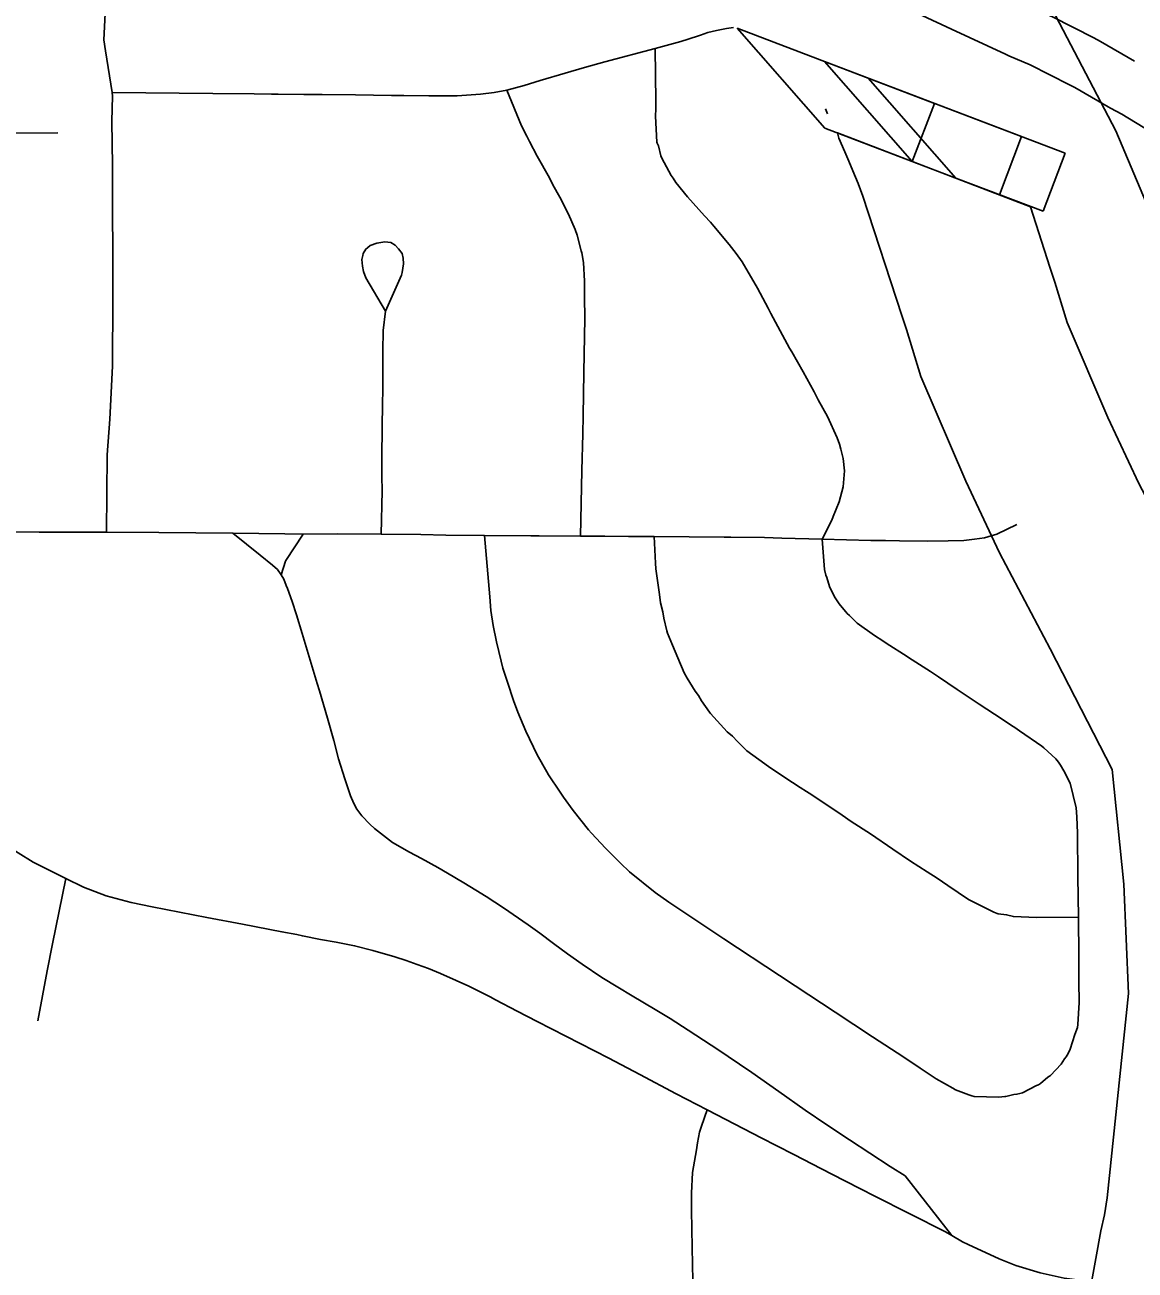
# Model space of a CAD drawing. Extents: x -19 to 366, y -4 to 359.
# Drawn here: x 154.4668 to 154.8046, y 193.6727 to 194.0516 of the extents above; entities that cross this region are included whole.
import ezdxf

# ---------------------------------------------------------------- set-up
doc = ezdxf.new("R2010")
doc.units = 0
for name, color, linetype in [('R_Contour Annot', 7, 'Continuous'), ('R_Exist Surface Annot', 7, 'Continuous'), ('R_Striping', 7, 'Continuous'), ('R_Water Annot', 7, 'Continuous'), ('R_Xsect Slope', 7, 'Continuous'), ('Sheet Fence', 7, 'Continuous')]:
    doc.layers.add(name, color=color, linetype=linetype)

msp = doc.modelspace()

# ---------------------------------------------------------------- linework, layer by layer
at = {"layer": 'R_Contour Annot'}
for p, q in [((154.71101, 194.02453), (154.71043, 194.02608)), ((154.77281, 193.99626), (154.71403, 194.01876)), ((154.77866, 193.97789), (154.77281, 193.99626)), ((154.73366, 193.96318), (154.73365, 193.96318)), ((154.79266, 193.67628), (154.79123, 193.66839))]:
    msp.add_line(p, q, dxfattribs=at)
for points in [[(154.71403, 194.01876), (154.71445, 194.01715), (154.71634, 194.01294), (154.71721, 194.01087), (154.71952, 194.00529), (154.72033, 194.00337), (154.7218, 193.99947), (154.73365, 193.96318)], [(154.84306, 193.68841), (154.85002, 193.7555), (154.8484, 193.79358), (154.84386, 193.83879), (154.82074, 193.88359), (154.80577, 193.91206), (154.79631, 193.93215), (154.78396, 193.96101), (154.78016, 193.97329), (154.77866, 193.97789)], [(154.73365, 193.96318), (154.73504, 193.95894), (154.73945, 193.94466), (154.75311, 193.91274), (154.76338, 193.89094), (154.77875, 193.86172), (154.79765, 193.82509), (154.80115, 193.7902), (154.80257, 193.75693), (154.79615, 193.69468)], [(154.79615, 193.69468), (154.79527, 193.68958), (154.79416, 193.68463), (154.79266, 193.67628)]]:
    msp.add_lwpolyline(points, dxfattribs=at)
at = {"layer": 'R_Exist Surface Annot'}
for p, q in [((154.76617, 194.04224), (154.76523, 194.04266)), ((154.79714, 194.02627), (154.79646, 194.02665))]:
    msp.add_line(p, q, dxfattribs=at)
for points in [[(154.76523, 194.04266), (154.74876, 194.05035), (154.7398, 194.05446), (154.7297, 194.05856), (154.71582, 194.06346)], [(154.77245, 194.05707), (154.77952, 194.05407), (154.7921, 194.04765), (154.79407, 194.04659), (154.80448, 194.04061)], [(154.79646, 194.02665), (154.78624, 194.03252), (154.78462, 194.03339), (154.77271, 194.03947), (154.76617, 194.04224)], [(154.81359, 194.01655), (154.80059, 194.02442), (154.79714, 194.02627)]]:
    msp.add_lwpolyline(points, dxfattribs=at)
at = {"layer": 'R_Striping'}
for points in [[(154.49334, 194.03105), (154.49135, 194.04371), (154.4908, 194.04709), (154.49148, 194.05919), (154.49153, 194.06214), (154.49127, 194.06611)], [(154.68239, 194.05078), (154.68028, 194.05051), (154.67727, 194.04994), (154.67464, 194.0493), (154.67239, 194.04853), (154.66835, 194.04719), (154.66673, 194.04663), (154.66638, 194.04655), (154.65858, 194.04446)], [(154.65858, 194.04446), (154.64324, 194.04038), (154.63706, 194.03862), (154.63119, 194.03689), (154.62363, 194.03467), (154.61875, 194.03316), (154.61344, 194.03177)], [(154.70945, 193.89514), (154.7123, 193.90092), (154.71279, 193.902), (154.71455, 193.90644), (154.71581, 193.91105), (154.71621, 193.91589), (154.71584, 193.91967), (154.71512, 193.92247), (154.71467, 193.924), (154.71392, 193.92594), (154.71105, 193.93242), (154.7082, 193.93752), (154.70692, 193.94), (154.70364, 193.94604), (154.70016, 193.95216), (154.69951, 193.95329), (154.69375, 193.96381), (154.69297, 193.96538), (154.68971, 193.97153), (154.68506, 193.97956), (154.68323, 193.98209), (154.68107, 193.9848), (154.67645, 193.9904), (154.67542, 193.99155), (154.67361, 193.99352), (154.66839, 193.99933), (154.66492, 194.00366), (154.66405, 194.005), (154.66346, 194.00581), (154.66065, 194.01105), (154.66029, 194.01177), (154.65959, 194.01477), (154.65918, 194.01565), (154.6591, 194.01592), (154.65872, 194.02388), (154.65877, 194.02612), (154.6588, 194.02754), (154.65883, 194.02838), (154.65858, 194.04446)], [(154.49164, 193.89721), (154.49183, 193.92074), (154.4926, 193.93162), (154.49351, 193.94772), (154.49357, 193.96855), (154.49341, 194.00881), (154.49329, 194.02229), (154.49351, 194.02992), (154.49334, 194.03105)], [(154.61344, 194.03177), (154.60956, 194.03101), (154.60542, 194.03057), (154.59833, 194.03007), (154.59324, 194.03005), (154.58967, 194.03006), (154.58211, 194.03013), (154.57839, 194.03017), (154.56737, 194.03029), (154.55721, 194.03039), (154.55167, 194.03041), (154.54382, 194.03054), (154.54188, 194.03056), (154.53657, 194.03063), (154.52397, 194.03071), (154.49334, 194.03105)], [(154.6359, 193.89607), (154.6363, 193.91601), (154.63661, 193.92715), (154.63666, 193.93264), (154.6369, 193.94586), (154.63714, 193.96242), (154.63707, 193.96875), (154.63707, 193.97359), (154.63675, 193.97929), (154.63629, 193.98223), (154.63608, 193.98284), (154.63484, 193.98767), (154.63427, 193.98935), (154.63217, 193.99404), (154.62953, 193.99922), (154.62745, 194.00294), (154.62639, 194.00512), (154.62271, 194.01166), (154.62037, 194.01617), (154.61957, 194.0178), (154.61793, 194.0209), (154.61344, 194.03177)], [(154.43301, 194.0186), (154.47682, 194.01879)], [(154.57652, 193.96451), (154.57696, 193.9654), (154.58142, 193.97543), (154.58161, 193.97631), (154.58205, 193.9789), (154.58186, 193.98063), (154.58158, 193.98208), (154.58047, 193.98348), (154.57947, 193.98459), (154.57816, 193.98542), (154.57634, 193.98556), (154.57391, 193.98518), (154.57182, 193.98444), (154.57109, 193.98375), (154.57057, 193.98342), (154.56969, 193.9821), (154.56961, 193.98147), (154.5693, 193.98027), (154.5695, 193.97815), (154.56986, 193.97657), (154.57058, 193.97462), (154.57652, 193.96451)], [(154.57526, 193.89662), (154.57552, 193.90982), (154.57544, 193.91427), (154.57539, 193.91995), (154.57556, 193.92924), (154.57566, 193.93619), (154.57569, 193.94062), (154.57573, 193.94505), (154.5757, 193.95235), (154.57587, 193.95858), (154.57652, 193.96451)], [(154.49164, 193.89721), (154.47117, 193.89726), (154.44277, 193.8974), (154.43237, 193.89761)], [(154.53011, 193.89693), (154.50755, 193.89717), (154.49164, 193.89721)], [(154.53011, 193.89693), (154.53843, 193.8903), (154.54219, 193.88717), (154.5437, 193.88589), (154.54477, 193.88426)], [(154.5515, 193.89669), (154.54588, 193.89675), (154.53011, 193.89693)], [(154.5515, 193.89669), (154.54625, 193.88866), (154.54613, 193.88848), (154.54477, 193.88426)], [(154.5515, 193.89669), (154.56197, 193.89675), (154.57526, 193.89662)], [(154.57526, 193.89662), (154.58729, 193.89651), (154.59492, 193.89638), (154.6067, 193.89625)], [(154.76866, 193.8996), (154.76255, 193.89668), (154.75879, 193.89556), (154.7558, 193.89508), (154.75249, 193.89473), (154.74771, 193.89461), (154.74151, 193.89457), (154.73296, 193.89465), (154.72867, 193.89468), (154.72424, 193.89474), (154.70945, 193.89514)], [(154.6067, 193.89625), (154.60823, 193.87754), (154.60863, 193.87343), (154.60932, 193.86883), (154.61032, 193.86387), (154.61177, 193.85802), (154.61228, 193.85592), (154.61367, 193.85164), (154.61549, 193.84604), (154.61678, 193.84252), (154.61925, 193.8367), (154.62271, 193.82955), (154.62564, 193.82432), (154.62614, 193.82345), (154.62969, 193.81811), (154.6307, 193.81665), (154.63366, 193.81259), (154.63827, 193.80669), (154.6392, 193.80565), (154.64351, 193.80108), (154.64871, 193.79587), (154.65002, 193.79465), (154.65082, 193.79393), (154.65857, 193.78764), (154.66276, 193.78465), (154.67153, 193.77881), (154.67952, 193.77356), (154.69644, 193.76237), (154.7012, 193.75926), (154.7134, 193.75117), (154.72475, 193.74374), (154.73422, 193.73752), (154.73927, 193.73412), (154.74406, 193.73088), (154.74916, 193.72808), (154.75001, 193.72754), (154.75327, 193.72636), (154.75401, 193.72605), (154.75497, 193.72574), (154.75561, 193.72557), (154.7632, 193.72536), (154.76501, 193.72555), (154.7653, 193.72556), (154.76772, 193.72611), (154.76864, 193.72625), (154.76951, 193.72644), (154.76993, 193.72654), (154.7704, 193.72669), (154.77467, 193.72888), (154.77523, 193.72913), (154.77581, 193.72948), (154.7781, 193.73138), (154.77861, 193.73174), (154.77887, 193.73193), (154.78213, 193.73535), (154.78312, 193.73701), (154.78362, 193.73765), (154.78423, 193.73863), (154.78486, 193.73992), (154.78631, 193.74439), (154.78705, 193.74658), (154.78724, 193.74743), (154.78758, 193.75415), (154.78753, 193.7605), (154.78751, 193.76292), (154.78752, 193.76823), (154.78737, 193.78014)], [(154.6067, 193.89625), (154.62077, 193.8961), (154.62333, 193.89611), (154.6359, 193.89607)], [(154.6359, 193.89607), (154.64327, 193.89604), (154.65052, 193.89599), (154.65827, 193.89591)], [(154.65827, 193.89591), (154.65865, 193.88785), (154.65882, 193.88613), (154.65988, 193.87833), (154.6602, 193.87571), (154.66089, 193.87304), (154.66121, 193.87112), (154.66215, 193.86726), (154.66239, 193.86651), (154.66387, 193.8629), (154.66546, 193.85898), (154.66744, 193.85449), (154.66832, 193.85283), (154.67073, 193.8489), (154.67177, 193.84758), (154.67264, 193.84596), (154.67509, 193.84249), (154.67544, 193.84208), (154.68053, 193.83647), (154.68209, 193.83514), (154.68363, 193.83352), (154.68646, 193.83074), (154.69018, 193.8281), (154.69311, 193.82597), (154.69805, 193.8226), (154.70271, 193.81957), (154.70462, 193.81832), (154.70621, 193.81729), (154.71549, 193.8111), (154.71827, 193.80923), (154.72409, 193.80546), (154.73093, 193.80081), (154.7363, 193.7972), (154.74135, 193.7939), (154.74441, 193.79193), (154.74767, 193.78976), (154.75077, 193.78765), (154.75389, 193.78551), (154.76168, 193.78165), (154.76266, 193.7812), (154.76295, 193.78108), (154.76551, 193.78083), (154.76762, 193.78028), (154.77466, 193.77997), (154.78737, 193.78014)], [(154.65827, 193.89591), (154.67961, 193.89571), (154.68162, 193.89571), (154.69186, 193.89559), (154.6971, 193.89547), (154.70945, 193.89514)], [(154.78737, 193.78014), (154.78722, 193.79247), (154.78706, 193.80563), (154.78689, 193.81059), (154.78673, 193.81339), (154.7849, 193.82091), (154.78291, 193.82467), (154.78196, 193.82636), (154.78132, 193.82724), (154.78046, 193.8283), (154.77681, 193.83164), (154.77627, 193.83215), (154.76948, 193.83676), (154.76805, 193.83778), (154.76754, 193.83814), (154.76189, 193.8419), (154.75716, 193.84491), (154.75051, 193.84938), (154.74481, 193.85322), (154.74239, 193.85482), (154.73563, 193.85913), (154.73524, 193.85938), (154.72889, 193.86352), (154.72783, 193.86419), (154.72531, 193.86583), (154.72004, 193.86961), (154.71777, 193.87194), (154.71706, 193.87253), (154.7146, 193.8755), (154.71315, 193.87755), (154.71165, 193.88075), (154.71079, 193.88347), (154.71048, 193.88417), (154.71008, 193.88593), (154.70945, 193.89514)], [(154.54477, 193.88426), (154.54556, 193.883), (154.54635, 193.88105), (154.54676, 193.88009), (154.54818, 193.8762), (154.54944, 193.87215), (154.55115, 193.86647), (154.5527, 193.86138), (154.55577, 193.85119), (154.55641, 193.84901), (154.55893, 193.84064), (154.56082, 193.83389), (154.56226, 193.82833), (154.56417, 193.82224), (154.56438, 193.82163), (154.56592, 193.817), (154.56686, 193.81472), (154.56781, 193.81295), (154.56929, 193.81092), (154.57174, 193.80841), (154.57315, 193.80713), (154.5787, 193.80286), (154.58386, 193.7999), (154.58749, 193.79794), (154.59243, 193.79524), (154.59539, 193.79349), (154.60041, 193.79051), (154.60398, 193.78833), (154.60712, 193.78638), (154.61243, 193.78294), (154.61993, 193.77781), (154.62349, 193.77522), (154.62763, 193.77213), (154.63196, 193.76896), (154.63642, 193.76578), (154.64239, 193.76177), (154.64719, 193.75881), (154.6516, 193.75616), (154.65862, 193.75198), (154.66315, 193.74925), (154.66863, 193.74571), (154.67564, 193.74112), (154.67709, 193.7402), (154.68804, 193.73284), (154.69619, 193.72711), (154.7042, 193.72138), (154.71087, 193.7169), (154.71773, 193.71238), (154.72389, 193.70828), (154.7301, 193.7042), (154.73464, 193.70142), (154.74885, 193.68325)], [(154.47923, 193.79191), (154.46927, 193.79686), (154.4602, 193.80249)], [(154.47923, 193.79191), (154.47516, 193.77202), (154.47355, 193.76382), (154.47074, 193.74852)], [(154.67445, 193.72148), (154.66493, 193.72638), (154.65388, 193.73226), (154.64445, 193.7372), (154.62273, 193.74836), (154.61662, 193.75151), (154.61002, 193.75499), (154.60841, 193.75584), (154.60495, 193.75757), (154.60187, 193.75907), (154.59805, 193.76087), (154.5933, 193.76298), (154.58961, 193.76448), (154.58618, 193.76571), (154.58286, 193.7669), (154.57941, 193.76801), (154.57263, 193.77001), (154.56711, 193.77141), (154.56156, 193.77249), (154.55671, 193.77335), (154.55125, 193.77441), (154.54953, 193.77481), (154.54503, 193.77568), (154.53303, 193.77797), (154.52214, 193.78003), (154.50554, 193.78324), (154.4991, 193.78462), (154.49156, 193.78656), (154.48466, 193.78921), (154.47923, 193.79191)], [(154.66984, 193.64998), (154.67002, 193.66224), (154.67002, 193.66941), (154.66985, 193.67959), (154.66965, 193.691), (154.66969, 193.69613), (154.66995, 193.70242), (154.67119, 193.70928), (154.67146, 193.71141), (154.67212, 193.71467), (154.67266, 193.71653), (154.67445, 193.72148)], [(154.67445, 193.72148), (154.69107, 193.71291), (154.69536, 193.71066), (154.70096, 193.70775), (154.70902, 193.70363), (154.71633, 193.69992), (154.72131, 193.69738), (154.72518, 193.69535), (154.74694, 193.68434), (154.74885, 193.68325)], [(154.81453, 193.66416), (154.81412, 193.66432), (154.80016, 193.66843), (154.78945, 193.66945), (154.78308, 193.67028), (154.77572, 193.67184), (154.7683, 193.67414), (154.76325, 193.67616), (154.75378, 193.68054), (154.75213, 193.68137), (154.74885, 193.68325)]]:
    msp.add_lwpolyline(points, dxfattribs=at)
at = {"layer": 'R_Water Annot'}
for points in [[(153.82089, 195.43242), (153.85739, 195.36963), (153.94062, 195.22089), (154.06212, 194.99912), (154.16182, 194.81876), (154.27799, 194.61123), (154.29401, 194.58541), (154.31271, 194.55824), (154.33273, 194.52885), (154.36701, 194.48966), (154.39905, 194.45181), (154.44089, 194.41039), (154.67767, 194.18772), (154.69993, 194.16501), (154.71595, 194.14898), (154.73509, 194.12582), (154.75334, 194.09732), (154.77247, 194.06971), (154.79873, 194.01939), (154.82811, 193.94992), (154.91401, 193.74417), (154.99769, 193.54333)], [(154.78511, 194.0455), (154.79873, 194.01939), (154.82811, 193.94992), (154.91401, 193.74417), (154.99769, 193.54333), (155.01104, 193.51038), (155.11252, 193.27079), (155.16237, 193.1501), (155.1913, 193.08553), (155.2812, 192.87266), (155.34084, 192.73372), (155.35282, 192.70581)]]:
    msp.add_lwpolyline(points, dxfattribs=at)
at = {"layer": 'R_Xsect Slope'}
for p, q in [((154.71026, 194.02014), (154.68353, 194.05057)), ((154.68353, 194.05057), (154.74354, 194.02774)), ((154.73681, 194.01004), (154.71009, 194.04047)), ((154.71009, 194.04047), (154.77009, 194.01764)), ((154.75008, 194.00499), (154.72336, 194.03542)), ((154.72336, 194.03542), (154.78337, 194.01259)), ((154.74354, 194.02774), (154.73681, 194.01004)), ((154.73681, 194.01004), (154.71026, 194.02014)), ((154.77009, 194.01764), (154.76336, 193.99994)), ((154.76336, 193.99994), (154.73681, 194.01004)), ((154.78337, 194.01259), (154.77664, 193.99489)), ((154.77664, 193.99489), (154.75008, 194.00499))]:
    msp.add_line(p, q, dxfattribs=at)
at = {"layer": 'Sheet Fence'}
for points in [[(156.50946, 189.3937), (156.44759, 191.65634), (156.2114, 200.27623), (155.97446, 208.89626), (155.73678, 217.51643), (155.49836, 226.13674), (155.2592, 234.75719), (155.01929, 243.37778), (154.77865, 251.9985), (154.53727, 260.61937), (154.29515, 269.24038), (154.0523, 277.86152), (153.80871, 286.48281), (153.56438, 295.10424), (153.31933, 303.72581), (153.07354, 312.34752), (152.82702, 320.96938), (152.57978, 329.59137), (152.3318, 338.21351), (152.0831, 346.83579)], [(0, 189.51617), (7.11214, 189.52059), (14.22427, 189.53386), (21.33637, 189.55597), (28.44845, 189.58693), (35.56048, 189.62672), (42.67245, 189.67537), (49.78436, 189.73285), (56.89619, 189.79918), (64.00793, 189.87436), (71.11958, 189.95838), (78.23111, 190.05124), (85.34253, 190.15294), (92.45381, 190.26349), (99.56495, 190.38288), (106.67593, 190.51112), (113.78675, 190.6482), (120.89739, 190.79412), (128.00785, 190.94888), (135.11811, 191.11248), (142.22816, 191.28493), (149.33799, 191.46621), (156.44759, 191.65634), (163.55694, 191.85531), (170.66605, 192.06312), (177.77489, 192.27977), (184.88345, 192.50526), (191.99173, 192.73959), (199.09971, 192.98276), (206.20739, 193.23477), (213.31474, 193.49561), (220.42177, 193.7653), (227.52845, 194.04382), (234.63479, 194.33118), (241.74076, 194.62738), (248.84635, 194.93241), (255.95157, 195.24628), (263.05638, 195.56898), (270.16079, 195.90052), (277.26478, 196.24089), (284.36834, 196.5901), (291.47147, 196.94814), (298.57414, 197.31501), (305.67635, 197.69072), (312.77809, 198.07525), (319.87934, 198.46862), (326.9801, 198.87082), (334.08035, 199.28185), (341.18009, 199.7017)]]:
    msp.add_spline(points, degree=3, dxfattribs=at)

doc.saveas('drawing.dxf')
